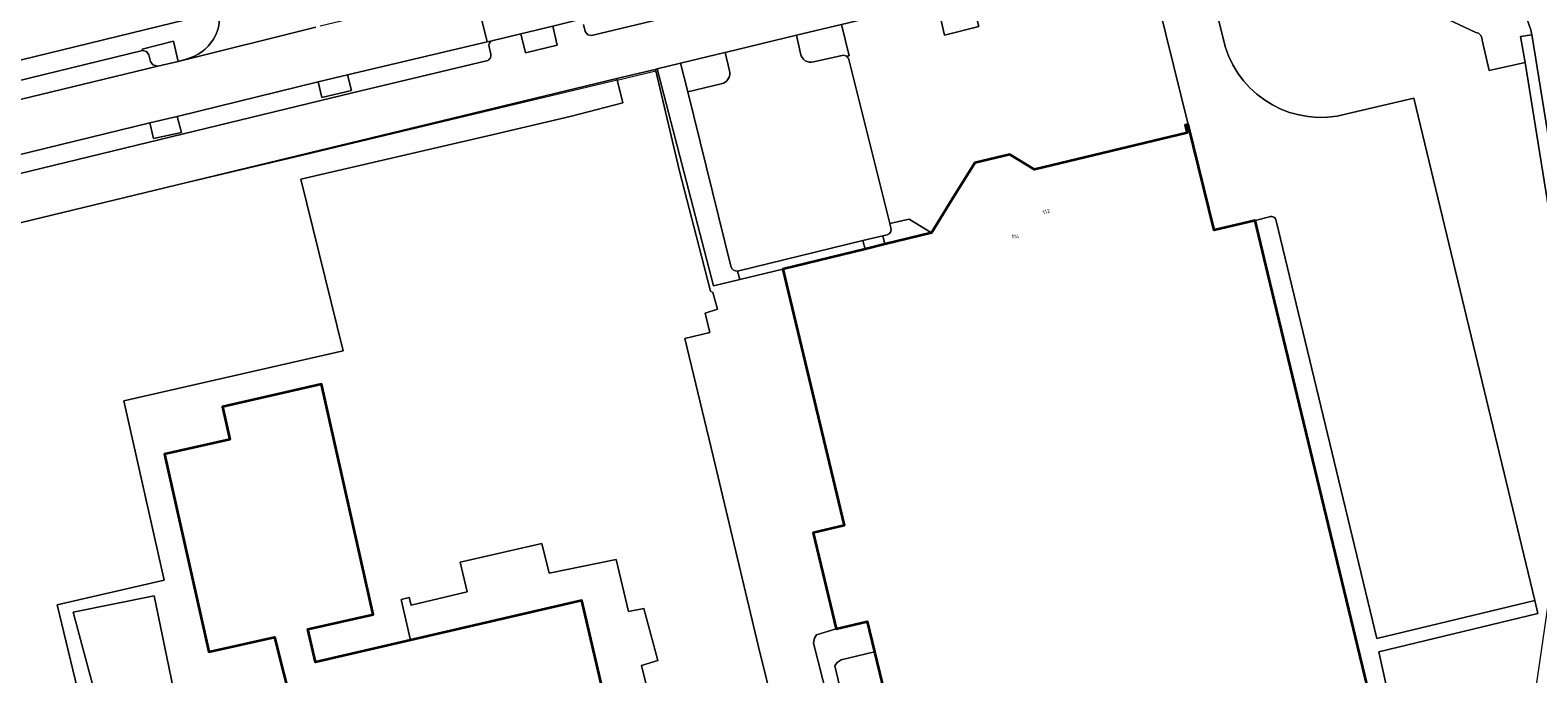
# Model space of a CAD drawing. Header units: metres. Extents: x 197700 to 204338, y 317132 to 325229.
# Tile 867 of 1056: x 203458 to 203596, y 319816 to 319875. Entities that reach past the tile are written whole.
import ezdxf
from ezdxf.enums import TextEntityAlignment as Align

# ---------------------------------------------------------------- set-up
doc = ezdxf.new("R2010")
doc.units = ezdxf.units.M
for name, color, linetype, lineweight in [('B-WE-GR-BEPLANTING_CULTUUR_BODEMBEDEKKER-GV', 90, 'Continuous', 18), ('B-WE-GR-BEPLANTING_CULTUUR_BOSPLANTSOEN-GV', 90, 'Continuous', 18), ('B-WE-GR-BEPLANTING_CULTUUR_HEESTERS-GV', 90, 'Continuous', 18), ('B-WE-IE-TERREINAFSCHEIDING_KUNSTMATIG_HEKWERK-G', 20, 'IE-TERREINAFSCHEIDING-KUNSTMATIG', 18), ('B-WE-OG-BEBOUWING-GV', 7, 'Continuous', 35), ('B-WE-OG-BEBOUWING-T18', 10, 'Continuous', 18), ('B-WE-OG-TERREIN_CULTUURSCHEIDING-GV', 7, 'Continuous', 18), ('B-WE-OG-TERREIN_ERF-GV', 7, 'Continuous', 18), ('B-WE-VH-VERHARDING_ASFALT-GV', 252, 'Continuous', 18), ('B-WE-VH-VERHARDING_BETONSTRAATSTEEN-GV', 252, 'Continuous', 18), ('B-WE-VH-VERHARDING_OPEN-GV', 252, 'Continuous', 18), ('B-WE-VH-VERHARDING_SIERBESTRATING-GV', 252, 'Continuous', 18), ('B-WE-VH-VERHARDING_TEGEL-GV', 252, 'Continuous', 18)]:
    doc.layers.add(name, color=color, linetype=linetype, lineweight=lineweight)
doc.styles.add('NLCS-ISO-M200-T18', font='NLCS-ISO.ttf', dxfattribs={"height": 0.36})
doc.linetypes.add('IE-TERREINAFSCHEIDING-KUNSTMATIG', pattern='A,4,[82,NLCS.SHX,S=0.75,R=90,X=0,Y=0],4,-2', length=10)

msp = doc.modelspace()

# ---------------------------------------------------------------- linework, layer by layer
at = {"layer": 'B-WE-GR-BEPLANTING_CULTUUR_BODEMBEDEKKER-GV'}
for points in [[(203560.917, 319879.878), (203560.451, 319881.764), (203559.131, 319881.62), (203557.841, 319881.308), (203542.49, 319877.679), (203541.304, 319877.393), (203542.008, 319874.329), (203545.145, 319875.104), (203544.913, 319876.066)], [(203506.171, 319875.147), (203503.251, 319874.446), (203503.664, 319872.707), (203506.552, 319873.394)], [(203468.614, 319872.919), (203468.973, 319872.828), (203469.192, 319872.528), (203469.34, 319871.908), (203469.572, 319871.614), (203470.029, 319871.472), (203471.871, 319871.891), (203471.457, 319873.761), (203468.582, 319873.046)], [(203487.382, 319870.686), (203484.693, 319870.042), (203485.039, 319868.606), (203487.735, 319869.25)], [(203471.804, 319866.862), (203469.287, 319866.289), (203469.635, 319864.848), (203472.187, 319865.417)], [(203527.205, 319852.897), (203527.207, 319852.898), (203534.751, 319854.744), (203534.551, 319855.523), (203523.08, 319852.737), (203523.271, 319851.964)]]:
    msp.add_lwpolyline(points, close=True, dxfattribs=at)
for points in [[(203522.339, 319871.067), (203521.929, 319872.726), (203521.899, 319872.719), (203517.858, 319871.745), (203518.509, 319869.141), (203521.585, 319869.87)], [(203536.548, 319855.183), (203540.814, 319856.227), (203538.764, 319857.495), (203537.003, 319857.102), (203537.109, 319856.679)], [(203536.753, 319856.058), (203536.357, 319855.962), (203536.548, 319855.183)]]:
    msp.add_lwpolyline(points, dxfattribs=at)
for points in [[(203521.585, 319869.87, 0.4313798), (203522.339, 319871.067)], [(203537.109, 319856.679, -0.4041247), (203536.753, 319856.058)]]:
    msp.add_lwpolyline(points, format="xyb", dxfattribs=at)
at = {"layer": 'B-WE-GR-BEPLANTING_CULTUUR_BOSPLANTSOEN-GV'}
for points in [[(203522.461, 319853.17), (203518.509, 319869.141), (203517.858, 319871.745), (203515.709, 319871.227)], [(203515.709, 319871.227), (203520.886, 319851.399), (203523.271, 319851.964), (203523.08, 319852.737)]]:
    msp.add_lwpolyline(points, dxfattribs=at)
msp.add_lwpolyline([(203523.08, 319852.737, -0.3903093), (203522.461, 319853.17)], format="xyb", dxfattribs=at)
at = {"layer": 'B-WE-GR-BEPLANTING_CULTUUR_HEESTERS-GV'}
for points in [[(203533.044, 319872.385), (203533.277, 319872.433), (203532.592, 319875.295), (203528.477, 319874.304), (203528.84, 319872.629)], [(203530.028, 319871.873), (203532.63, 319872.455)]]:
    msp.add_lwpolyline(points, dxfattribs=at)
for points in [[(203528.84, 319872.629, 0.4539219), (203530.028, 319871.873)], [(203532.63, 319872.455, -0.2231998), (203533.044, 319872.385)]]:
    msp.add_lwpolyline(points, format="xyb", dxfattribs=at)
msp.add_lwpolyline([(203536.357, 319855.962), (203534.551, 319855.523), (203534.751, 319854.744), (203536.548, 319855.183)], close=True, dxfattribs=at)
at = {"layer": 'B-WE-IE-TERREINAFSCHEIDING_KUNSTMATIG_HEKWERK-G'}
for points in [[(203512.067, 319870.207), (203515.579, 319871.049)], [(203523.271, 319851.964), (203520.886, 319851.399), (203515.709, 319871.227)], [(203512.067, 319870.207), (203502.727, 319867.966), (203482.621, 319863.145), (203467.752, 319859.637), (203444.839, 319854.063), (203443.201, 319852.239), (203454.883, 319802.176), (203457.817, 319789.654)], [(203527.205, 319852.897), (203523.271, 319851.964)]]:
    msp.add_lwpolyline(points, dxfattribs=at)
at = {"layer": 'B-WE-OG-BEBOUWING-GV'}
for points in [[(203580.88, 319814.05), (203571.609, 319852.502), (203570.452, 319857.367), (203566.672, 319856.468), (203564.309, 319866.155), (203564.035, 319866.068), (203564.207, 319865.38), (203550.231, 319862.027), (203547.997, 319863.407), (203544.782, 319862.627), (203542.725, 319859.31), (203540.814, 319856.227), (203536.548, 319855.183), (203534.751, 319854.744), (203527.207, 319852.898), (203527.205, 319852.897), (203532.835, 319829.459), (203529.99, 319828.776), (203532.099, 319819.998), (203534.943, 319820.682), (203535.607, 319817.918), (203538.551, 319805.663)], [(203514.377, 319798.802), (203508.829, 319822.615), (203493.136, 319818.972), (203484.449, 319816.955), (203483.748, 319819.977), (203489.743, 319821.334), (203484.996, 319842.384), (203475.945, 319840.324), (203476.625, 319837.343), (203470.635, 319835.996), (203474.699, 319817.895), (203480.706, 319819.233), (203482.335, 319812.729)]]:
    msp.add_lwpolyline(points, dxfattribs=at)
at = {"layer": 'B-WE-OG-TERREIN_CULTUURSCHEIDING-GV'}
for points in [[(203590.629, 319874.562), (203585.117, 319877.162), (203574.529, 319880.027), (203565.893, 319881.31), (203565.718, 319881.328), (203567.692, 319873.283)], [(203598.115, 319853.388), (203595.157, 319871.808), (203591.852, 319871.071), (203591.223, 319873.857)], [(203578.84, 319867.112), (203584.948, 319868.551), (203596.024, 319822.586), (203596.297, 319821.402), (203581.766, 319817.9), (203583.367, 319810.558), (203596.029, 319813.816), (203598.338, 319829.741)]]:
    msp.add_lwpolyline(points, dxfattribs=at)
for points in [[(203591.223, 319873.857, 0.3995807), (203590.629, 319874.562)], [(203567.692, 319873.283, 0.4059471), (203578.84, 319867.112)]]:
    msp.add_lwpolyline(points, format="xyb", dxfattribs=at)
at = {"layer": 'B-WE-OG-TERREIN_ERF-GV'}
for points in [[(203456.166, 319871.715), (203473.941, 319876.059), (203474.055, 319877.242), (203474.031, 319878.249), (203472.897, 319882.658), (203472.167, 319885.56), (203470.511, 319892.107), (203469.074, 319897.624), (203467.043, 319905.73), (203465.669, 319911.136), (203462.184, 319924.786), (203458.118, 319940.919)], [(203531.312, 319813.671), (203530.025, 319818.699), (203530.11, 319819.163), (203530.311, 319819.45), (203532.099, 319819.998), (203529.99, 319828.776), (203532.835, 319829.459), (203527.205, 319852.897), (203523.271, 319851.964), (203520.886, 319851.399), (203515.709, 319871.227), (203515.546, 319871.188), (203515.579, 319871.049), (203517.761, 319861.871), (203519.766, 319854.102), (203520.59, 319850.908), (203520.817, 319850.773), (203521.25, 319849.264), (203520.097, 319848.877), (203520.528, 319847.118), (203518.237, 319846.573), (203520.835, 319835.791), (203525.002, 319818.362), (203527.985, 319806.294)], [(203463.289, 319811.968), (203460.823, 319822.194), (203470.612, 319824.468), (203466.918, 319840.851), (203486.985, 319845.448), (203483.117, 319861.136), (203500.209, 319865.115), (203507.746, 319866.866), (203512.574, 319868.122), (203512.034, 319870.341), (203444.391, 319854.022), (203443.686, 319853.333), (203443.391, 319853.543), (203442.768, 319852.75), (203442.977, 319852.6), (203443.103, 319851.906), (203446.236, 319838.385), (203457.635, 319789.189)]]:
    msp.add_lwpolyline(points, dxfattribs=at)
for points in [[(203514.377, 319798.802), (203519.609, 319800.027), (203519.764, 319800.213), (203518.759, 319804.195), (203517.451, 319803.859), (203516.218, 319808.872), (203517.59, 319809.28), (203516.885, 319812.11), (203515.459, 319811.804), (203514.291, 319816.645), (203515.775, 319817.12), (203514.5, 319821.867), (203513.092, 319821.604), (203511.97, 319826.357), (203505.827, 319825.114), (203505.153, 319827.805), (203497.692, 319826.102), (203498.317, 319823.391), (203493.202, 319822.17), (203493.028, 319822.872), (203492.284, 319822.678), (203493.136, 319818.972), (203508.829, 319822.615)], [(203471.993, 319811.821), (203469.675, 319823.014), (203462.268, 319821.523), (203465.282, 319810.282)], [(203535.607, 319817.918), (203532.562, 319817.168), (203532.188, 319816.934), (203531.973, 319816.632), (203535.843, 319800.305), (203541.677, 319801.659), (203547.425, 319803.056), (203547.388, 319803.631), (203551.964, 319804.599), (203553.153, 319804.851), (203552.563, 319807.235), (203548.977, 319806.382), (203548.562, 319808.092), (203541.623, 319806.408), (203538.551, 319805.663)]]:
    msp.add_lwpolyline(points, close=True, dxfattribs=at)
at = {"layer": 'B-WE-VH-VERHARDING_ASFALT-GV'}
msp.add_lwpolyline([(203500.626, 319873.81), (203500.724, 319873.833), (203503.251, 319874.446), (203506.171, 319875.147), (203508.359, 319875.672), (203508.421, 319875.687), (203508.776, 319875.773), (203507.621, 319880.598), (203507.307, 319880.523), (203507.259, 319880.511), (203504.987, 319879.964), (203502.07, 319879.26), (203499.615, 319878.675), (203498.984, 319878.523), (203500.149, 319873.697)], close=True, dxfattribs=at)
for points in [[(203471.804, 319866.862), (203484.693, 319870.042), (203487.382, 319870.686), (203500.149, 319873.697), (203498.984, 319878.523), (203484.889, 319875.123)], [(203484.483, 319875.035), (203471.871, 319871.891), (203470.029, 319871.472), (203445.675, 319865.585), (203438.88, 319863.877), (203431.561, 319861.821), (203425.803, 319859.975), (203424.388, 319859.551), (203419.167, 319857.907), (203416.862, 319857.229), (203413.812, 319856.364), (203407.769, 319854.812), (203407.662, 319854.785), (203404.312, 319853.996)], [(203472.612, 319872.123), (203471.871, 319871.891), (203484.483, 319875.035)], [(203595.757, 319874.359), (203595.793, 319874.185), (203599.21, 319853.038)], [(203443.307, 319859.942), (203443.536, 319859.995), (203446.182, 319860.665), (203469.287, 319866.289), (203471.804, 319866.862)]]:
    msp.add_lwpolyline(points, dxfattribs=at)
for points in [[(203594.271, 319877.635, -0.1054611), (203595.757, 319874.359)], [(203475.561, 319876.991, -0.4200771), (203472.612, 319872.123)]]:
    msp.add_lwpolyline(points, format="xyb", dxfattribs=at)
at = {"layer": 'B-WE-VH-VERHARDING_BETONSTRAATSTEEN-GV'}
for points in [[(203508.97, 319875.288), (203509.136, 319874.636), (203509.358, 319874.346), (203509.705, 319874.29), (203538.576, 319881.221)], [(203564.309, 319866.155), (203560.917, 319879.878), (203544.913, 319876.066), (203545.145, 319875.104), (203542.008, 319874.329), (203541.304, 319877.393), (203536.263, 319876.179), (203532.592, 319875.295), (203533.277, 319872.433), (203533.044, 319872.385)], [(203500.626, 319873.81), (203500.149, 319873.697), (203487.382, 319870.686), (203487.735, 319869.25), (203485.039, 319868.606), (203484.693, 319870.042), (203471.804, 319866.862)], [(203528.477, 319874.304), (203521.929, 319872.726), (203522.339, 319871.067)], [(203528.84, 319872.629), (203528.477, 319874.304)], [(203445.675, 319865.585), (203470.029, 319871.472), (203469.572, 319871.614), (203469.34, 319871.908), (203469.192, 319872.528), (203468.973, 319872.828), (203468.614, 319872.919), (203445.215, 319867.224)], [(203500.493, 319872.583), (203500.333, 319873.245)], [(203532.63, 319872.455), (203530.028, 319871.873)], [(203533.244, 319872.089), (203537.003, 319857.102), (203538.764, 319857.495), (203540.814, 319856.227), (203542.725, 319859.31), (203544.782, 319862.627), (203547.997, 319863.407), (203550.231, 319862.027), (203564.207, 319865.38), (203564.035, 319866.068), (203564.309, 319866.155)], [(203537.109, 319856.679), (203537.003, 319857.102), (203533.244, 319872.089)], [(203447.599, 319859.284), (203472.367, 319865.293), (203487.946, 319869.069), (203500.109, 319871.97)], [(203521.585, 319869.87), (203518.509, 319869.141), (203522.461, 319853.17)], [(203471.804, 319866.862), (203472.187, 319865.417), (203469.635, 319864.848), (203469.287, 319866.289), (203446.182, 319860.665), (203446.588, 319860.595), (203446.82, 319860.314), (203446.976, 319859.587)], [(203523.08, 319852.737), (203534.551, 319855.523), (203536.357, 319855.962), (203536.753, 319856.058)]]:
    msp.add_lwpolyline(points, dxfattribs=at)
for points in [[(203500.333, 319873.245, -0.3942245), (203500.626, 319873.81)], [(203500.109, 319871.97, 0.4380149), (203500.493, 319872.583)], [(203530.028, 319871.873, -0.4539219), (203528.84, 319872.629)], [(203533.044, 319872.385, 0.2231998), (203532.63, 319872.455)], [(203533.044, 319872.385, -0.1879509), (203533.244, 319872.089)], [(203533.244, 319872.089, 0.1879509), (203533.044, 319872.385)], [(203522.339, 319871.067, -0.4313798), (203521.585, 319869.87)], [(203536.753, 319856.058, 0.4041247), (203537.109, 319856.679)], [(203522.461, 319853.17, 0.3903093), (203523.08, 319852.737)]]:
    msp.add_lwpolyline(points, format="xyb", dxfattribs=at)
at = {"layer": 'B-WE-VH-VERHARDING_OPEN-GV'}
for points in [[(203567.692, 319873.283), (203565.718, 319881.328), (203562.142, 319881.701), (203560.451, 319881.764), (203560.917, 319879.878), (203564.309, 319866.155), (203566.672, 319856.468), (203570.452, 319857.367)], [(203527.985, 319806.294), (203525.002, 319818.362), (203520.835, 319835.791), (203518.237, 319846.573), (203520.528, 319847.118), (203520.097, 319848.877), (203521.25, 319849.264), (203520.817, 319850.773), (203520.59, 319850.908), (203519.766, 319854.102), (203517.761, 319861.871), (203515.579, 319871.049), (203515.546, 319871.188), (203512.034, 319870.341), (203512.574, 319868.122), (203507.746, 319866.866), (203500.209, 319865.115), (203483.117, 319861.136), (203486.985, 319845.448), (203466.918, 319840.851), (203470.612, 319824.468), (203460.823, 319822.194), (203463.289, 319811.968)], [(203572.357, 319857.331), (203581.564, 319819.135), (203596.024, 319822.586), (203584.948, 319868.551), (203578.84, 319867.112)], [(203570.452, 319857.367), (203571.747, 319857.711)], [(203571.747, 319857.711), (203570.452, 319857.367), (203571.609, 319852.502), (203580.88, 319814.05), (203582.029, 319809.638), (203583.489, 319810), (203583.367, 319810.558), (203581.766, 319817.9), (203596.297, 319821.402), (203596.024, 319822.586), (203581.564, 319819.135), (203572.357, 319857.331)], [(203482.335, 319812.729), (203480.706, 319819.233), (203474.699, 319817.895), (203470.635, 319835.996), (203476.625, 319837.343), (203475.945, 319840.324), (203484.996, 319842.384), (203489.743, 319821.334), (203483.748, 319819.977), (203484.449, 319816.955), (203493.136, 319818.972), (203492.284, 319822.678), (203493.028, 319822.872), (203493.202, 319822.17), (203498.317, 319823.391), (203497.692, 319826.102), (203505.153, 319827.805), (203505.827, 319825.114), (203511.97, 319826.357), (203513.092, 319821.604), (203514.5, 319821.867), (203515.775, 319817.12), (203514.291, 319816.645), (203515.459, 319811.804)]]:
    msp.add_lwpolyline(points, dxfattribs=at)
for points in [[(203578.84, 319867.112, -0.4059471), (203567.692, 319873.283)], [(203571.747, 319857.711, -0.4787609), (203572.357, 319857.331)], [(203572.357, 319857.331, 0.4787609), (203571.747, 319857.711)]]:
    msp.add_lwpolyline(points, format="xyb", dxfattribs=at)
for points in [[(203471.993, 319811.821), (203465.282, 319810.282), (203462.268, 319821.523), (203469.675, 319823.014)], [(203532.099, 319819.998), (203530.311, 319819.45), (203530.11, 319819.163), (203530.025, 319818.699), (203531.312, 319813.671), (203534.875, 319799.707), (203534.898, 319799.106), (203534.789, 319798.803), (203536.658, 319799.294), (203547.911, 319801.909), (203553.504, 319803.092), (203553.275, 319803.996), (203552.13, 319803.77), (203551.964, 319804.599), (203547.388, 319803.631), (203547.425, 319803.056), (203541.677, 319801.659), (203535.843, 319800.305), (203531.973, 319816.632), (203532.188, 319816.934), (203532.562, 319817.168), (203535.607, 319817.918), (203534.943, 319820.682)]]:
    msp.add_lwpolyline(points, close=True, dxfattribs=at)
at = {"layer": 'B-WE-VH-VERHARDING_SIERBESTRATING-GV'}
for points in [[(203557.997, 319886.088), (203553.661, 319885.816), (203551.263, 319885.53), (203548.067, 319885.073), (203541.921, 319883.737), (203542.316, 319881.982), (203538.598, 319881.097), (203538.576, 319881.221), (203509.705, 319874.29), (203509.358, 319874.346), (203509.136, 319874.636), (203508.97, 319875.288)], [(203444.391, 319854.022), (203512.034, 319870.341), (203515.546, 319871.188), (203515.709, 319871.227), (203517.858, 319871.745), (203521.899, 319872.719), (203521.929, 319872.726), (203528.477, 319874.304), (203532.592, 319875.295), (203536.263, 319876.179), (203541.304, 319877.393), (203542.49, 319877.679), (203557.841, 319881.308), (203559.131, 319881.62), (203560.451, 319881.764), (203562.142, 319881.701), (203565.718, 319881.328), (203565.893, 319881.31), (203574.529, 319880.027), (203585.117, 319877.162), (203590.629, 319874.562)], [(203508.421, 319875.687), (203508.359, 319875.672), (203506.171, 319875.147), (203506.552, 319873.394), (203503.664, 319872.707), (203503.251, 319874.446), (203500.724, 319873.833), (203500.626, 319873.81)], [(203591.223, 319873.857), (203591.852, 319871.071), (203595.157, 319871.808), (203594.708, 319874.19), (203595.757, 319874.359)], [(203500.333, 319873.245), (203500.493, 319872.583)], [(203500.109, 319871.97), (203487.946, 319869.069), (203472.367, 319865.293), (203447.599, 319859.284), (203447.637, 319859.113), (203443.964, 319858.281), (203443.536, 319859.995), (203443.307, 319859.942)]]:
    msp.add_lwpolyline(points, dxfattribs=at)
for points in [[(203595.757, 319874.359, 0.1054611), (203594.271, 319877.635)], [(203500.626, 319873.81, 0.3942245), (203500.333, 319873.245)], [(203590.629, 319874.562, -0.3995807), (203591.223, 319873.857)], [(203500.493, 319872.583, -0.4380149), (203500.109, 319871.97)]]:
    msp.add_lwpolyline(points, format="xyb", dxfattribs=at)
at = {"layer": 'B-WE-VH-VERHARDING_TEGEL-GV'}
for points in [[(203475.561, 319876.991), (203473.941, 319876.059), (203456.166, 319871.715), (203451.795, 319870.647), (203450.307, 319870.283), (203449.95, 319870.196), (203447.815, 319869.674), (203445.68, 319869.152), (203429.934, 319865.357), (203425.482, 319864.284), (203424.648, 319864.08), (203404.205, 319859.097), (203402.813, 319857.768)], [(203407.908, 319855.376), (203407.892, 319856.06), (203407.934, 319856.403), (203408.244, 319856.679), (203412.952, 319857.886), (203415.64, 319858.622), (203419.059, 319859.595), (203423.764, 319861.113), (203432.474, 319863.883), (203439.209, 319865.721), (203445.215, 319867.224), (203468.614, 319872.919), (203468.582, 319873.046), (203471.457, 319873.761), (203471.871, 319871.891), (203472.612, 319872.123)], [(203599.21, 319853.038), (203595.793, 319874.185), (203595.757, 319874.359), (203594.708, 319874.19), (203595.157, 319871.808)], [(203595.157, 319871.808), (203598.115, 319853.388)]]:
    msp.add_lwpolyline(points, dxfattribs=at)
msp.add_lwpolyline([(203472.612, 319872.123, 0.4200771), (203475.561, 319876.991)], format="xyb", dxfattribs=at)

# ---------------------------------------------------------------- texts
at = {"layer": 'B-WE-OG-BEBOUWING-T18', "style": 'NLCS-ISO-M200-T18'}
msp.add_text('112', height=0.36, rotation=13.4, dxfattribs=at).set_placement((203551.32, 319858.175), align=Align.MIDDLE)
msp.add_text('114', height=0.36, dxfattribs=at).set_placement((203548.504, 319855.9), align=Align.MIDDLE)

doc.saveas('drawing.dxf')
